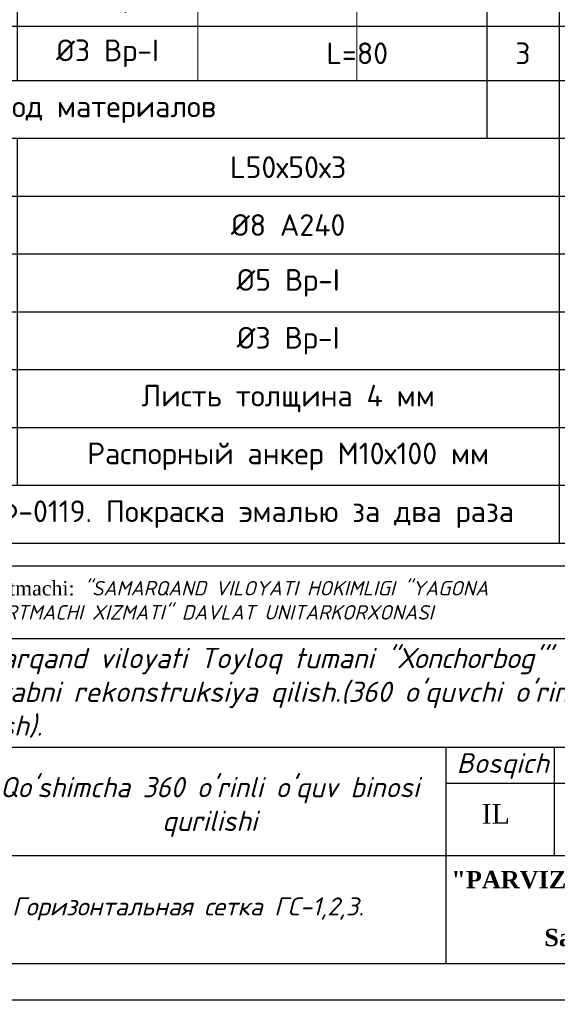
# Model space of a CAD drawing. Header units: millimetres. Extents: x 363306 to 7757304, y 1022887 to 1207196.
# Tile 318 of 656: x 1401302 to 1408744, y 1058919 to 1072537. Entities that reach past the tile are written whole.
import ezdxf

# ---------------------------------------------------------------- set-up
doc = ezdxf.new("R2010")
doc.units = ezdxf.units.MM
doc.layers.add('0 @ 100', color=7, linetype='Continuous')
doc.layers.add('O3SAD', color=1, linetype='Continuous')
doc.styles.add('Arial', font='arial.ttf')
doc.styles.add('iso', font='isocpeur.TTF')
doc.styles.get("Standard").update_dxf_attribs({"font": 'isocpeui.ttf'})
doc.styles.add('WMF-Times New Roman0', font='times.ttf')
doc.styles.add('ГОСТ 2.304', font='isocpeui.ttf')

# ---------------------------------------------------------------- blocks, each defined once
blk = doc.blocks.new('ШТ')
at = {"lineweight": 30}
for p, q in [((198634, 713448, 0), (180134, 713448, 0)), ((186634, 712448, 0), (198634, 712448, 0)), ((180134, 710948, 0), (198634, 710948, 0)), ((193634, 707948, 0), (193634, 710948, 0)), ((195134, 709448, 0), (195134, 710948, 0)), ((193634, 710448, 0), (198634, 710448, 0)), ((180134, 709448, 0), (198634, 709448, 0))]:
    blk.add_line(p, q, dxfattribs=at)
for s, insert, char_height, width, attachment_point, style in [('Buyurtmachi:{\\fISOCPEUR|b0|i1|c204|p34; "SAMARQAND VILOYATI HOKIMLIGI "YAGONA\\fISOCPEUR|b0|i1|c0|p34; \\fISOCPEUR|b0|i1|c204|p34;BUYURTMACHI XIZMATI"\\fISOCPEUR|b0|i1|c0|p34; \\fISOCPEUR|b0|i1|c204|p34;DAVLAT UNITARKORXONASI}', (186827, 712977, 21081), 200, 8030.18, 4, 'WMF-Times New Roman0'), ('{\\fISOCPEUR|b0|i1|c204|p34;Samarqand viloyati Toyloq tumani "Хоnсhоrbоg\'" МFY dagi 11-son maktabni rekonstruksiya qilish.(360 o\'quvchi o\'rinli qo\'shimcha bino qurish).}', (186791, 711669, 0), 280, 12020.43, 4, 'iso'), ('{\\fISOCPEUR|b0|i1|c204|p34;Bosqich}', (193778, 710863, 0), 274.07, 1251.4, 1, 'iso'), ("\\pt2436.8176;{\\fISOCPEUR|b0|i1|c0|p34;Qo'shimcha 360 o'rinli o'quv binosi qurilishi}", (190274, 710533, 0), 280, 5963.16, 2, 'WMF-Times New Roman0'), ('\\pi563.17678,t3443.17678;{\\fTimes New Roman|b1|i0|c204|p18;\\C1;"PARVIZ  PROEKT  SERVIS"\\P\\pi2460.72013,tz;\\C0;MCHJ\\P\\pi1851.00915;Samarqand sh.\\C256; }', (193141, 709234, 0), 240, 5957.74, 1, 'WMF-Times New Roman0')]:
    blk.add_mtext(s, dxfattribs=dict(insert=insert, char_height=char_height, width=width, attachment_point=attachment_point, style=style))
at = {"insert": (194124, 710161, 0), "char_height": 274.07, "width": 1251.4, "attachment_point": 1}
blk.add_mtext('{\\fTimes New Roman|b0|i0|c204|p18;IL}', dxfattribs=at)
blk = doc.blocks.new('*T1078')
at = {"color": 0, "lineweight": -2, "transparency": 16777216}
for p, q in [((18500, 0), (18500, -800)), ((0, -800), (18500, -800)), ((14000, -2000), (14000, -4250)), ((7500, -2750), (7500, -5000)), ((7500, -3500), (14000, -3500)), ((7500, -4250), (14000, -4250)), ((14000, -5000), (14000, -5750)), ((7500, -5750), (7500, -7250)), ((14000, -7250), (14000, -8000)), ((7500, -8000), (7500, -9500)), ((14000, -9500), (14000, -17215)), ((7500, -10302), (7500, -11802)), ((7500, -11052), (14000, -11052)), ((7500, -12609), (7500, -14109)), ((7500, -13359), (14000, -13359)), ((7500, -14915), (7500, -16415)), ((7500, -15665), (14000, -15665)), ((7500, -17215), (7500, -22015)), ((7500, -18015), (15000, -18015)), ((7500, -18815), (15000, -18815)), ((7500, -19615), (15000, -19615)), ((7500, -20415), (15000, -20415)), ((7500, -21215), (15000, -21215))]:
    blk.add_line(p, q, dxfattribs=at)
at = {"color": 0, "linetype": 'ByBlock', "lineweight": -2, "transparency": 16777216}
for p, q in [((0, -800), (0, -22815)), ((1500, -800), (1500, -22815)), ((7500, -800), (7500, -2000)), ((14000, -800), (14000, -2000)), ((15000, -800), (15000, -22815)), ((16500, -800), (16500, -22815)), ((18500, -800), (18500, -22815)), ((0, -2000), (18500, -2000)), ((0, -2750), (18500, -2750)), ((0, -3500), (7500, -3500)), ((14000, -3500), (18500, -3500)), ((0, -4250), (7500, -4250)), ((14000, -4250), (18500, -4250)), ((14000, -4250), (14000, -5000)), ((0, -5000), (18500, -5000)), ((0, -5750), (18500, -5750)), ((14000, -5750), (14000, -7250)), ((0, -6500), (18500, -6500)), ((0, -7250), (18500, -7250)), ((0, -8000), (18500, -8000)), ((14000, -8000), (14000, -9500)), ((0, -8750), (18500, -8750)), ((0, -9500), (18500, -9500)), ((0, -10302), (18500, -10302)), ((0, -11052), (7500, -11052)), ((14000, -11052), (18500, -11052)), ((0, -11802), (18500, -11802)), ((0, -12609), (18500, -12609)), ((0, -13359), (7500, -13359)), ((14000, -13359), (18500, -13359)), ((0, -14109), (18500, -14109)), ((0, -14915), (18500, -14915)), ((0, -15665), (7500, -15665)), ((14000, -15665), (18500, -15665)), ((0, -16415), (18500, -16415)), ((0, -17215), (18500, -17215)), ((0, -18015), (7500, -18015)), ((15000, -18015), (18500, -18015)), ((0, -18815), (7500, -18815)), ((15000, -18815), (18500, -18815)), ((0, -19615), (7500, -19615)), ((15000, -19615), (18500, -19615)), ((0, -20415), (7500, -20415)), ((15000, -20415), (18500, -20415)), ((0, -21215), (7500, -21215)), ((15000, -21215), (18500, -21215)), ((0, -22015), (18500, -22015)), ((0, -22815), (18500, -22815))]:
    blk.add_line(p, q, dxfattribs=at)
at = {"color": 92, "lineweight": 25, "transparency": 16777216}
for points in [[(16500, -2000), (16500, -2750), (18500, -2000), (18500, -2750)], [(16500, -5000), (16500, -5750), (18500, -5000), (18500, -5750)], [(16500, -7250), (16500, -8000), (18500, -7250), (18500, -8000)], [(16500, -9500), (16500, -10302), (18500, -9500), (18500, -10302)], [(16500, -11802), (16500, -12609), (18500, -11802), (18500, -12609)], [(16500, -14109), (16500, -14915), (18500, -14109), (18500, -14915)]]:
    blk.add_solid(points, dxfattribs=at)
at = {"layer": 'Defpoints', "color": 8, "linetype": 'ByBlock', "lineweight": 0, "transparency": 16777216}
for p, q in [((0, 0), (18500, 0)), ((0, 0), (0, -800)), ((10000, -2750), (10000, -4250)), ((12200, -2750), (12200, -4250)), ((10000, -10302), (10000, -11802)), ((12200, -10302), (12200, -11802)), ((10000, -12609), (10000, -14109)), ((12200, -12609), (12200, -14109)), ((10000, -14915), (10000, -16415)), ((12200, -14915), (12200, -16415))]:
    blk.add_line(p, q, dxfattribs=at)
at = {"color": 0, "transparency": 16777216, "style": 'iso'}
for s, insert, char_height, width, attachment_point in [('Спецификация материалов', (9250, -400), 350, 18497.6, 5), ('{\\C256;Марка Поз.\\C150; }', (750, -1400), 300, 1497.6, 5), ('{\\C256;Масса            ед.кг }', (15750, -1400), 300, 1497.6, 5), ('{\\C256;Обозначение}', (4500, -1400), 300, 5997.6, 5), ('{\\C256;Наименование  \\C150;  \\C256; }', (10750, -1400), 300, 6497.6, 5), ('{\\T0.85;\\C256;Примеч.}', (17500, -1400), 300, 1997.6, 5), ('{\\C256;Крепежный элемент КЭ-1}', (7750, -2375), 300, 12497.6, 5), ('880', (14500, -2375), 300, 997.6, 5), ('357.57', (17500, -2375), 300, 1997.6, 5), ('1', (750, -3125), 300, 1497.6, 5), ('ГОСТ 8509-93', (4500, -3125), 300, 5997.6, 5), ('L50х50х3', (8750, -3125), 300, 2497.6, 5), ('L=', (12199, -3125), 300, 2197.6, 6), ('50', (12201, -3125), 300, 1797.6, 4), ('1', (14500, -3125), 300, 997.6, 5), ('0.12', (15750, -3125), 300, 1497.6, 5), ('0.12', (17500, -3125), 300, 1997.6, 5), ('2', (750, -3875), 300, 1497.6, 5), ('ГОСТ 5781-82', (4500, -3875), 300, 5997.6, 5), ('{\\C256;%%C8 A240}', (8750, -3875), 300, 2497.6, 5), ('L=', (12199, -3875), 300, 2197.6, 6), ('735', (12201, -3875), 300, 1797.6, 4), ('1', (14500, -3875), 300, 997.6, 5), ('0.29', (15750, -3875), 300, 1497.6, 5), ('0.29', (17500, -3875), 300, 1997.6, 5), ('3', (750, -4625), 300, 1497.6, 5), ('{\\C256;\\c0;ГОСТ 28778-90}', (4500, -4625), 300, 5997.6, 5), ('{\\C256;\\c0;Распорный анкер М10х100 мм}', (10750, -4625), 300, 6497.6, 5), ('1', (14500, -4625), 300, 997.6, 5), ('0.0900', (15750, -4625), 240, 1497.6, 5), ('0.0900', (17500, -4625), 240, 1997.6, 5), ('{\\C256;Крепежный элемент КЭ-2}', (7750, -5375), 300, 12497.6, 5), ('130', (14500, -5375), 300, 997.6, 5), ('227.50', (17500, -5375), 300, 1997.6, 5), ('1', (750, -6125), 300, 1497.6, 5), ('{\\C256;ГОСТ 8568-77}', (4500, -6125), 300, 5997.6, 5), ('-4x100x500 мм', (10750, -6125), 300, 6497.6, 5), ('1', (14500, -6125), 300, 997.6, 5), ('1.5700', (15750, -6125), 300, 1497.6, 5), ('1.5700', (17500, -6125), 300, 1997.6, 5), ('2', (750, -6875), 300, 1497.6, 5), ('{\\C256;\\c0;ГОСТ 28778-90}', (4500, -6875), 300, 5997.6, 5), ('{\\C256;\\c0;Распорный анкер М10х100 мм}', (10750, -6875), 300, 6497.6, 5), ('2', (14500, -6875), 300, 997.6, 5), ('0.0900', (15750, -6875), 300, 1497.6, 5), ('0.1800', (17500, -6875), 300, 1997.6, 5), ('{\\C256;Крепежный элемент КЭ-3}', (7750, -7625), 300, 12497.6, 5), ('175', (14500, -7625), 300, 997.6, 5), ('251.30', (17500, -7625), 300, 1997.6, 5), ('1', (750, -8375), 300, 1497.6, 5), ('{\\C256;ГОСТ 8568-77}', (4500, -8375), 300, 5997.6, 5), ('-4x100x400 мм', (10750, -8375), 300, 6497.6, 5), ('1', (14500, -8375), 300, 997.6, 5), ('1.2560', (15750, -8375), 300, 1497.6, 5), ('1.2560', (17500, -8375), 300, 1997.6, 5), ('2', (750, -9125), 300, 1497.6, 5), ('{\\C256;\\c0;ГОСТ 28778-90}', (4500, -9125), 300, 5997.6, 5), ('{\\C256;\\c0;Распорный анкер М10х100 мм}', (10750, -9125), 300, 6497.6, 5), ('2', (14500, -9125), 300, 997.6, 5), ('0.0900', (15750, -9125), 300, 1497.6, 5), ('0.1800', (17500, -9125), 300, 1997.6, 5), ('{\\fISOCPEUR|b1|i1|c204|p34;\\LГоризонтальная сетка ГС-1 (п/м)}', (7750, -9901), 300, 12497.6, 5), ('450', (14500, -9901), 300, 997.6, 5), ('222.75', (17500, -9901), 300, 1997.6, 5), ('ГОСТ 5781-82', (4500, -10677), 300, 5997.6, 5), ('1000', (12201, -10677), 300, 1797.6, 4), ('3', (14500, -10677), 300, 997.6, 5), ('0.15', (15750, -10677), 300, 1497.6, 5), ('0.46', (17500, -10677), 300, 1997.6, 5), ('1', (750, -10677), 300, 1497.6, 5), ('{\\C256;%%C5 Вр-I}', (8750, -10677), 300, 2497.6, 5), ('L=', (12199, -10677), 300, 2197.6, 6), ('2', (750, -11427), 300, 1497.6, 5), ('ГОСТ 5781-82', (4500, -11427), 300, 5997.6, 5), ('{\\C256;%%C3 Вр-I}', (8750, -11427), 300, 2497.6, 5), ('L=', (12199, -11427), 300, 2197.6, 6), ('200', (12201, -11427), 300, 1797.6, 4), ('3', (14500, -11427), 300, 997.6, 5), ('0.01', (15750, -11427), 300, 1497.6, 5), ('0.03', (17500, -11427), 300, 1997.6, 5), ('{\\fISOCPEUR|b1|i1|c204|p34;\\LГоризонтальная сетка ГС-2 (п/м)}', (7750, -12206), 300, 12497.6, 5), ('585', (14500, -12206), 300, 997.6, 5), ('284.75', (17500, -12206), 300, 1997.6, 5), ('1', (750, -12984), 300, 1497.6, 5), ('ГОСТ 5781-82', (4500, -12984), 300, 5997.6, 5), ('L=', (12199, -12984), 300, 2197.6, 6), ('1000', (12201, -12984), 300, 1797.6, 4), ('3', (14500, -12984), 300, 997.6, 5), ('0.15', (15750, -12984), 300, 1497.6, 5), ('0.46', (17500, -12984), 300, 1997.6, 5), ('{\\C256;%%C5 Вр-I}', (8750, -12984), 300, 2497.6, 5), ('2', (750, -13734), 300, 1497.6, 5), ('ГОСТ 5781-82', (4500, -13734), 300, 5997.6, 5), ('{\\C256;%%C3 Вр-I}', (8750, -13734), 300, 2497.6, 5), ('L=', (12199, -13734), 300, 2197.6, 6), ('150', (12201, -13734), 300, 1797.6, 4), ('3', (14500, -13734), 300, 997.6, 5), ('0.01', (15750, -13734), 300, 1497.6, 5), ('0.02', (17500, -13734), 300, 1997.6, 5), ('{\\fISOCPEUR|b1|i1|c204|p34;\\LГоризонтальная сетка ГС-3 (п/м)}', (7750, -14512), 300, 12497.6, 5), ('{\\T0.95;102}', (14500, -14512), 300, 997.6, 5), ('32.76', (17500, -14512), 300, 1997.6, 5), ('ГОСТ 5781-82', (4500, -15290), 300, 5997.6, 5), ('L=', (12199, -15290), 300, 2197.6, 6), ('1000', (12201, -15290), 300, 1797.6, 4), ('2', (14500, -15290), 300, 997.6, 5), ('0.15', (15750, -15290), 300, 1497.6, 5), ('0.31', (17500, -15290), 300, 1997.6, 5), ('1', (750, -15290), 240, 1497.6, 5), ('{\\C256;%%C5 Вр-I}', (8750, -15290), 300, 2497.6, 5), ('2', (750, -16040), 300, 1497.6, 5), ('ГОСТ 5781-82', (4500, -16040), 300, 5997.6, 5), ('{\\C256;%%C3 Вр-I}', (8750, -16040), 300, 2497.6, 5), ('L=', (12199, -16040), 300, 2197.6, 6), ('80', (12201, -16040), 300, 1797.6, 4), ('3', (14500, -16040), 300, 997.6, 5), ('0.00', (15750, -16040), 300, 1497.6, 5), ('0.01', (17500, -16040), 300, 1997.6, 5), ('{\\C1;Общий расход материалов}', (7750, -16815), 300, 12497.6, 5), ('{\\C1;1}', (750, -17615), 300, 1497.6, 5), ('{\\C1;ГОСТ 8509-93}', (4500, -17615), 300, 5997.6, 5), ('{\\C1;L50х50х3}', (11250, -17615), 300, 7497.6, 5), ('{\\C1;кг}', (15750, -17615), 240, 1497.6, 5), ('{\\C1;102.08}', (17500, -17615), 300, 1997.6, 5), ('{\\C1;2}', (750, -18415), 300, 1497.6, 5), ('{\\C1;ГОСТ 5781-82}', (4500, -18415), 300, 5997.6, 5), ('{\\C1;%%C8 A240}', (11250, -18415), 300, 7497.6, 5), ('{\\C1;кг}', (15750, -18415), 240, 1497.6, 5), ('{\\C1;255.49}', (17500, -18415), 300, 1997.6, 5), ('{\\C1;3}', (750, -19215), 300, 1497.6, 5), ('{\\C1;ГОСТ 5781-82}', (4500, -19215), 300, 5997.6, 5), ('{\\C1;%%C5 Вр-I}', (11250, -19215), 300, 7497.6, 5), ('{\\C1;509.59}', (17500, -19215), 300, 1997.6, 5), ('{\\C1;кг}', (15750, -19215), 240, 1497.6, 5), ('{\\C1;4}', (750, -20015), 300, 1497.6, 5), ('{\\C1;ГОСТ 5781-82}', (4500, -20015), 300, 5997.6, 5), ('{\\C1;%%C3 Вр-I}', (11250, -20015), 300, 7497.6, 5), ('{\\C1;30.68}', (17500, -20015), 300, 1997.6, 5), ('{\\C1;кг}', (15750, -20015), 240, 1497.6, 5), ('{\\C1;5}', (750, -20815), 300, 1497.6, 5), ('{\\C1;ГОСТ 8568-77}', (4500, -20815), 300, 5997.6, 5), ('{\\C1;Листь толщина 4 мм}', (11250, -20815), 300, 7497.6, 5), ('{\\C1;423.90}', (17500, -20815), 300, 1997.6, 5), ('{\\C1;кг}', (15750, -20815), 240, 1497.6, 5), ('{\\C1;6}', (750, -21615), 300, 1497.6, 5), ('{\\C1;ГОСТ 28778-90}', (4500, -21615), 300, 5997.6, 5), ('{\\C1;Распорный анкер М10х100 мм}', (11250, -21615), 300, 7497.6, 5), ('{\\C1;134.1000}', (17500, -21615), 300, 1997.6, 5), ('{\\C1;кг}', (15750, -21615), 240, 1497.6, 5), ('{\\C1;7}', (750, -22415), 300, 1497.6, 5), ('{\\C1;Грунтовка  ГФ-021 или  ГФ-0119. Покраска эмалью за два раза}', (8250, -22415), 300, 13497.6, 5), ('{\\C1;м²}', (15750, -22415), 240, 1497.6, 5), ('{\\C1;10.6000}', (17500, -22415), 300, 1997.6, 5)]:
    blk.add_mtext(s, dxfattribs=dict(at, insert=insert, char_height=char_height, width=width, attachment_point=attachment_point))
at = {"color": 0, "transparency": 16777216, "insert": (14500, -1400), "char_height": 300, "width": 1197.6, "attachment_point": 5, "rotation": 90, "style": 'iso'}
blk.add_mtext('{\\C256;Кол.}', dxfattribs=at)

msp = doc.modelspace()

# ---------------------------------------------------------------- linework, layer by layer
at = {"lineweight": 30}
msp.add_lwpolyline([(1372706.348, 1088178.072), (1412206.348, 1088178.072), (1412206.348, 1059478.072), (1372706.348, 1059478.072)], close=True, dxfattribs=at)
at = {"layer": 'O3SAD', "color": 1}
msp.add_lwpolyline([(1370706.348, 1088678.072), (1412706.348, 1088678.072), (1412706.348, 1058978.072), (1370706.348, 1058978.072)], close=True, dxfattribs=at)

# ---------------------------------------------------------------- block references
msp.add_blockref('*T1078', (1393768.063, 1088112.429))
at = {"color": 1, "lineweight": 30}
for p in [(628572.74, 351529.892, 0), (673572.74, 351529.892, 0), (718572.74, 351529.892, 0), (763572.74, 351529.892, 0), (808572.74, 351529.892, 0), (853572.74, 351529.892, 0), (898572.74, 351529.892, 0), (943572.74, 351529.892, 0), (988572.74, 351529.892, 0), (1033572.74, 351529.892, 0), (1078572.74, 351529.892, 0), (1123572.74, 351529.892, 0), (1168572.74, 351529.892, 0), (1213572.74, 351529.892, 0)]:
    msp.add_blockref('ШТ', p, dxfattribs=at)

# ---------------------------------------------------------------- texts
at = {"lineweight": 9, "attachment_point": 1, "style": 'iso'}
for s, insert, char_height, width in [('\\pi35.463;Крепежный элемент КЭ-3 \\P\\pi1192.62209;(шаг 1500 мм)', (1386879.305, 1071743.384), 300, 5098.88054), ('\\pi342.876;{\\LГоризонтальная} \\P\\pi840.831;сетка ГС-2', (1225906.271, 1069347.902), 300, 5098.88054), ('\\pi342.876;{\\LГоризонтальная} \\P\\pi840.831;сетка ГС-2', (1270366.415, 1069084.434), 300, 5098.88054), ('\\pi471.1175;{\\fISOCPEUR|b0|i1|c204|p34;Горизонтальная сетка ГС-1,2,3.}', (1400724.612, 1060397.907), 250, 6120.45345)]:
    msp.add_mtext(s, dxfattribs=dict(at, insert=insert, char_height=char_height, width=width))
at = {"color": 0, "lineweight": -2, "ltscale": 5, "char_height": 300, "attachment_point": 1, "style": 'iso'}
for s, insert, width in [('\\pi7162.827;{\\fISOCPEUR|b0|i1|c204|p34;Примечание:\\P\\pi0;1. \\C256;Данный лист читать совместно с листами\\C0; КP- \\P2. Горизонтальные сетки СГ-1, СГ-2, СГ-3  устраиваются по длине в стенах и в перегородках, через каждый 600 мм расстояние по высоте.\\P\\C256;3. Стены  выполнить из газоблока изготавливается автоклавным методом D600/\\PКладку выполнить с применением однорядной перевязки\\P5.Контроль качества материалов и работ выполнять согласно указаниям \\PКМК 2.01.03-19, КМК 3.03.01-98 и ППР.\\P6. Все внутренние дверные отверстие монтажировать на отм. +2,100.\\P7. Прочность клеевого состава или раствора должна обеспечить величину нормального сцепления не менее 1,2 кгс/см².}', (1348958.4, 1070865.149), 17773.54363), ('\\pi7162.827;{\\fISOCPEUR|b0|i1|c204|p34;Примечание:\\P\\pi0;1. \\C256;Данный лист читать совместно с листами\\C0; КP-21-34\\P2. Горизонтальные сетки СГ-1, СГ-2, СГ-3  устраиваются по длине в стенах и в перегородках, через каждый 600 мм расстояние по высоте.\\P\\C256;3. Стены  выполнить из газоблока изготавливается автоклавным методом D600/ Кладку выполнить с применением однорядной перевязки\\P5.Контроль качества материалов и работ выполнять согласно указаниям КМК 2.01.03-96, КМК 3.03.01-98 и ППР.\\P6. Все внутренние дверные отверстие монтажировать на отм. +2,100.\\P7. Проч-ность клеевого состава или раствора должна обеспечить величину\\Pнормального сцепления не менее 1,2 кгс/см².}', (1058315.855, 1065292.541, 0), 19769.395), ('\\pi7162.827;{\\fISOCPEUR|b0|i1|c204|p34;Примечание:\\P\\pi0;1. \\C256;Данный лист читать совместно с листами\\C0; КP- \\P2. Горизонтальные сетки СГ-1, СГ-2, СГ-3  устраиваются по длине в стенах и в перегородках, через каждый 600 мм расстояние по высоте.\\P\\C256;3. Стены  выполнить из газоблока изготавливается автоклавным методом D600/\\PКладку выполнить с применением однорядной перевязки\\P5.Контроль качества материалов и работ выполнять согласно указаниям КМК 2.01.03-19, \\PКМК 3.03.01-98 и ППР.\\P6. Все внутренние дверные отверстие монтажировать на отм. +2,100.\\P7. Прочность клеевого состава или раствора должна обеспечить величину нормального сцепления не менее 1,2 кгс/см².}', (1103238.903, 1065075.451, 0), 19984.83788), ('\\pi7162.827;{\\fISOCPEUR|b0|i1|c204|p34;Примечание:\\P\\pi0;1. \\C256;Данный лист читать совместно с листами\\C0; КP- \\P2. Горизонтальные сетки СГ-1, СГ-2, СГ-3  устраиваются по длине в стенах и в перегородках, через каждый 600 мм расстояние по высоте.\\P\\C256;3. Стены  выполнить из газоблока изготавливается автоклавным методом D600/\\PКладку выполнить с применением однорядной перевязки\\P5.Контроль качества материалов и работ выполнять согласно указаниям КМК 2.01.03-19, \\PКМК 3.03.01-98 и ППР.\\P6. Все внутренние дверные отверстие монтажировать на отм. +2,100.\\P7. Прочность клеевого состава или раствора должна обеспечить величину нормального сцепления не менее 1,2 кгс/см².}', (1238238.903, 1065075.451, 0), 19984.83788), ('\\pi7162.827;{\\fISOCPEUR|b0|i1|c204|p34;Примечание:\\P\\pi0;1. \\C256;Данный лист читать совместно с листами\\C0; КP- \\P2. Горизонтальные сетки СГ-1, СГ-2, СГ-3  устраиваются по длине в стенах и в перегородках, через каждый 600 мм расстояние по высоте.\\P\\C256;3. Стены  выполнить из газоблока изготавливается автоклавным методом D600/\\PКладку выполнить с применением однорядной перевязки\\P5.Контроль качества материалов и работ выполнять согласно указаниям КМК 2.01.03-19, \\PКМК 3.03.01-98 и ППР.\\P6. Все внутренние дверные отверстие монтажировать на отм. +2,100.\\P7. Прочность клеевого состава или раствора должна обеспечить величину нормального сцепления не менее 1,2 кгс/см².}', (1283240.914, 1065062.069, 0), 19984.83788), ('\\pi7162.827;{\\fISOCPEUR|b0|i1|c204|p34;Примечание:\\P\\pi0;1. \\C256;Данный лист читать совместно с листами\\C0; КP-21-34\\P2. Горизонтальные сетки СГ-1, СГ-2, СГ-3  устраиваются по длине в стенах и в перегородках, через каждый 600 мм расстояние по высоте.\\P\\C256;3. Стены  выполнить из газоблока изготавливается автоклавным методом D600/ Кладку выполнить с применением однорядной перевязки\\P5.Контроль качества материалов и работ выполнять согласно указаниям КМК 2.01.03-96, КМК 3.03.01-98 и ППР.\\P6. Все внутренние дверные отверстие монтажировать на отм. +2,100.\\P7. Проч-ность клеевого состава или раствора должна обеспечить величину\\Pнормального сцепления не менее 1,2 кгс/см².}', (923057.414, 1064990.331), 20475.63473), ('\\pi7162.827;{\\fISOCPEUR|b0|i1|c204|p34;Примечание:\\P\\pi0;1. \\C256;Данный лист читать совместно с листами\\C0; КP-21-34\\P2. Горизонтальные сетки СГ-1, СГ-2, СГ-3  устраиваются по длине в стенах и в перегородках, через каждый 600 мм расстояние по высоте.\\P\\C256;3. Стены  выполнить из газоблока изготавливается автоклавным методом D600/ Кладку выполнить с применением однорядной перевязки\\P5.Контроль качества материалов и работ выполнять согласно указаниям КМК 2.01.03-96, КМК 3.03.01-98 и ППР.\\P6. Все внутренние дверные отверстие монтажировать на отм. +2,100.\\P7. Проч-ность клеевого состава или раствора должна обеспечить величину\\Pнормального сцепления не менее 1,2 кгс/см².}', (968057.414, 1064990.331), 20475.63473), ('\\pi7162.827;{\\fISOCPEUR|b0|i1|c204|p34;Примечание:\\P\\pi0;1. \\C256;Данный лист читать совместно с листами\\C0; КP-21-34\\P2. Горизонтальные сетки СГ-1, СГ-2, СГ-3  устраиваются по длине в стенах и в перегородках, через каждый 600 мм расстояние по высоте.\\P\\C256;3. Стены  выполнить из газоблока изготавливается автоклавным методом D600/ Кладку выполнить с применением однорядной перевязки\\P5.Контроль качества материалов и работ выполнять согласно указаниям КМК 2.01.03-96, КМК 3.03.01-98 и ППР.\\P6. Все внутренние дверные отверстие монтажировать на отм. +2,100.\\P7. Проч-ность клеевого состава или раствора должна обеспечить величину\\Pнормального сцепления не менее 1,2 кгс/см².}', (1013057.414, 1064990.331), 20475.63473)]:
    msp.add_mtext(s, dxfattribs=dict(at, insert=insert, width=width))
at = {"color": 18, "lineweight": 0, "true_color": 0x000000, "insert": (1377368.048, 1070455.62), "char_height": 500, "width": 3831.09957, "attachment_point": 1}
msp.add_mtext('\\pi1090.54978;a - a', dxfattribs=at)
at = {"color": 116, "lineweight": 0, "true_color": 0x136734, "insert": (905704.264, 1060589.705), "char_height": 250, "width": 6149.90782, "attachment_point": 1, "style": 'Arial'}
msp.add_mtext('\\pi259.32891;{\\fISOCPEUR|b0|i1|c204|p34;\\C256;\\c0;План ленточного фундамента для \\P\\pi2084.23421;перегородки }', dxfattribs=at)
at = {"layer": '0 @ 100', "color": 7, "insert": (761996.908, 1075986.433), "char_height": 318.940213, "width": 19697.5359, "attachment_point": 4, "style": 'ГОСТ 2.304'}
msp.add_mtext('\\pi5457.36288;{\\fISOCPEUR|b1|i1|c204|p34;Характеристика участка строительства:\\P\\pi0;\\P}Расчетная зимняя температура воздух 15 °С.\\PСкоростной напор ветра   - 38кг/м2.\\PВес снегового покрова    - 50кг/м2.\\PКлассификация зданий по функциональной пожарной опасности - Ф 4.1 \\PКоэффициент надежности по назначению - 0.95\\P\\P^IПроектом разработано подъёмник для мало мобильных граждан населения грузоподъемностью 250 кг. скоростью 0,25 см/с. Двери шахт подъёмника противопожарные с пределом огнестойкости El 30. Подъёмники оборудованы кабинами габаритами 1500х1500 мм, ширина дверей кабины обеспечивает проезд инвалидной коляски. Для экстренных случаев подъёмник оснащен дополнительным аккумулятором и механическим спуском для безопасного спуска пассажира в нулевую отметку. Так же в дверях подъёмника установлены замки датчики которые открываются с ключевыми картами, чтобы открыть двери подъёмника.\\P^IС внешней и внутренней стороны наружных стен предусмотрено обшивка из аквапанелей толщиной 12,5мм с утеплением из минераловатной ваты на кварцевой основе, А =0,040 Вт/мС, толщиной 100мм. (по теплотехническому расчету). Наружная отделка из органическое стекло.\\P^IПодрядчик обязан предоставить заказчику сертификаты соответствия и пожарной безопасности на фасадную систему и все применяемые в данной системе материалы и изделия.\\PКонструкции, изделия и материалы применены по действующим стандартам, ТУ, сертификатам. На путях эвакуации используются отделочные материалы, соответствующие требованиям п. 5.25 ШНК 2.01.02-04.\\PОтделка стен с внутренней стороны окраска водоэмульсионными красками светлых тонов. Во внутренней и наружной отделке использованы современные отделочные материалы используемые на территории Республики Узбекистан.\\P^IКрыша - скатная из металлических профилированных листов с полимерными покрытиями с обеих сторон толщ.0,55мм по металлическим конструкциям.\\P^IПо периметру наружных стен устраивается бетонная отмостка. Бетон кл.В 7,5 шириной 1000 мм, толщиной 50 мм по гравийному основанию толщиной 100 мм -150 мм.\\P^IВсе строительно-монтажные работы вести согласно указаний соответствующих строительных норм и проекта производства работ (П.П.Р.) на основании ШНК 3.01.01 - 03 и КМК 3.01.02 - 00.', dxfattribs=at)

doc.saveas('drawing.dxf')
